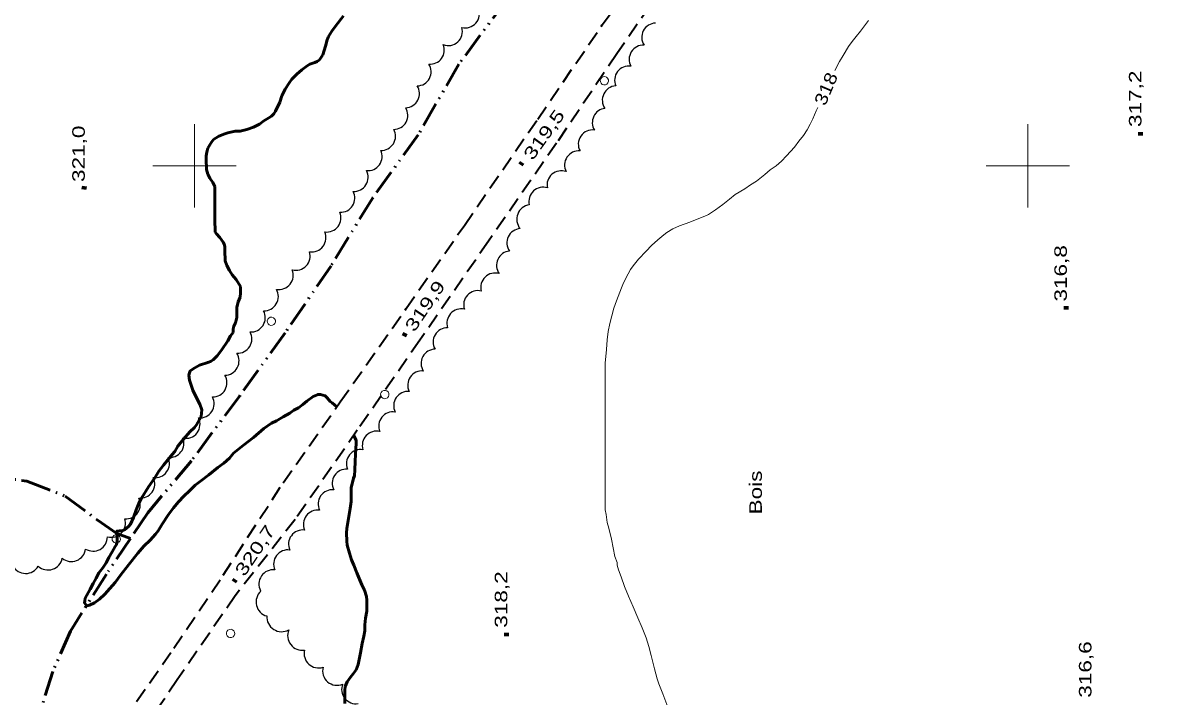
# Model space of a CAD drawing. Extents: x 240591 to 242335, y 5323482 to 5326937.
# Drawn here: x 241358.9 to 241636.3, y 5325072.5 to 5325234.2 of the extents above; entities that cross this region are included whole.
import ezdxf

# ---------------------------------------------------------------- set-up
doc = ezdxf.new("R2010")
doc.units = 0
doc.header["$LTSCALE"] = 1.2
for name, pattern in [('DASH_DOUBLE_DOT', [9.2, 5, -1.2, 0.3, -1.2, 0.3, -1.2]), ('LONG_DASHED', [7.5, 6, -1.5]), ('MEDIUM_DASHED', [4.5, 3, -1.5])]:
    doc.linetypes.add(name, pattern=pattern)
for name, color, linetype, lineweight in [('1', 7, 'Continuous', 53), ('2', 7, 'Continuous', 13), ('21', 7, 'Continuous', 53), ('3', 7, 'Continuous', 140), ('36', 7, 'Continuous', 13), ('4', 7, 'DASH_DOUBLE_DOT', 53), ('44', 7, 'Continuous', 25), ('61', 7, 'Continuous', 13)]:
    doc.layers.add(name, color=color, linetype=linetype, lineweight=lineweight)

msp = doc.modelspace()

# ---------------------------------------------------------------- linework, layer by layer
at = {"layer": '1', "linetype": 'LONG_DASHED'}
for points in [[(241435.8, 5325236), (241433.9, 5325233.5), (241433, 5325232.3), (241432.2, 5325231), (241431.9, 5325230.2), (241431.5, 5325228.7), (241430.8, 5325226.6), (241430, 5325225.4), (241429.5, 5325225), (241428.9, 5325224.8), (241427.7, 5325224.4), (241427.1, 5325224), (241425.8, 5325223), (241424.6, 5325222), (241423.4, 5325220.8), (241422.8, 5325220), (241421.8, 5325218.4), (241421, 5325216.8), (241420.5, 5325215.3), (241419.5, 5325213.1), (241419.1, 5325212.5), (241418.5, 5325211.9), (241417.9, 5325211.5), (241416.7, 5325210.8), (241415.6, 5325210), (241414.2, 5325209.3), (241412.6, 5325208.7), (241411, 5325208.3), (241409.8, 5325208.3), (241408, 5325207.9), (241407.3, 5325207.7), (241405.9, 5325207.1), (241404.6, 5325206.3), (241404.1, 5325205.7), (241403.7, 5325205), (241403.2, 5325204.2), (241403, 5325203.3), (241402.8, 5325202.4), (241402.8, 5325201.6), (241402.9, 5325199.1), (241403.2, 5325198), (241403.7, 5325197), (241404.4, 5325196), (241404.9, 5325195), (241404.9, 5325194.4), (241404.9, 5325193.3), (241404.9, 5325191.5), (241404.9, 5325189.8), (241404.9, 5325187.2), (241405, 5325184.1), (241405.3, 5325183.7), (241406.1, 5325182.8), (241406.9, 5325181.7), (241407.2, 5325181), (241407.3, 5325180.5), (241407.3, 5325179.7), (241407.4, 5325177.2), (241407.8, 5325176.1), (241408.4, 5325174.9), (241409.1, 5325173.8), (241410, 5325172.7), (241411.1, 5325171), (241411.1, 5325170.5), (241411.1, 5325169.5), (241411, 5325168.5), (241410.5, 5325167.3), (241410.2, 5325166), (241410.2, 5325165.3), (241410.2, 5325163.6), (241409.9, 5325162.3), (241409.4, 5325161.3), (241409.3, 5325160.6), (241409.3, 5325160.1), (241409.3, 5325160)], [(241437.6, 5325122.3), (241437.6, 5325119.4), (241437.4, 5325117.7), (241437.1, 5325115.8), (241436.6, 5325112.9), (241436.5, 5325111.9), (241436.6, 5325109.9), (241436.7, 5325108.9), (241437.2, 5325107), (241437.7, 5325105.4), (241438.3, 5325104.1), (241439, 5325102.3), (241440.2, 5325099.4), (241440.8, 5325098.1), (241441.3, 5325096.6), (241441.4, 5325095.7), (241441.4, 5325094.9), (241441.4, 5325093.1), (241441.1, 5325091.4), (241440.9, 5325089.8), (241440.9, 5325088.4), (241440.7, 5325087.1), (241440.3, 5325085.3), (241439.9, 5325083.1), (241439.3, 5325080.3), (241438.8, 5325079), (241438.1, 5325078), (241437.5, 5325077.2), (241436.7, 5325076.1), (241436.2, 5325075), (241436.1, 5325074)]]:
    msp.add_lwpolyline(points, dxfattribs=at)
at = {"layer": '1'}
for points in [[(241409.3, 5325160), (241408.7, 5325159.2), (241408, 5325158), (241406.5, 5325155.7), (241405.5, 5325154.4), (241404.5, 5325153.4), (241403.9, 5325153), (241403.2, 5325152.8), (241401.2, 5325152.1), (241400.1, 5325151.5), (241399, 5325150.8), (241398.8, 5325150.3), (241398.7, 5325149.7), (241398.8, 5325148.5), (241399.2, 5325147.3), (241399.6, 5325146.1), (241400.1, 5325145.1), (241401.3, 5325142.8), (241401.8, 5325141.4), (241401.7, 5325140.6), (241401.6, 5325139.8), (241401.2, 5325139.1), (241400.5, 5325137.8), (241400, 5325137.2), (241398.9, 5325136.1), (241397.4, 5325134.4), (241396, 5325132.7), (241395.3, 5325131.4), (241394.7, 5325130.7), (241392.6, 5325128.1), (241391.5, 5325126.7), (241390.5, 5325125.1), (241389, 5325122.9), (241387.3, 5325120.2), (241386.7, 5325119), (241386, 5325117.4), (241385.4, 5325115.6), (241384.7, 5325114), (241384.2, 5325113.4), (241383.2, 5325112.6), (241382.6, 5325112.4), (241382, 5325112.4), (241381.4, 5325112.3), (241381.4, 5325111.7), (241381.5, 5325111.2), (241381.5, 5325109.9), (241381.3, 5325109.1), (241381, 5325108.6), (241380.3, 5325107.3), (241379.5, 5325106), (241378.8, 5325104.7), (241378, 5325103.5), (241377.1, 5325102.3), (241376.4, 5325101), (241375.7, 5325099.7), (241375, 5325098.4), (241373.8, 5325096.2), (241373.7, 5325095.6), (241373.6, 5325095.1), (241374.2, 5325094.4), (241374.8, 5325094.5), (241376, 5325095.1), (241377.2, 5325096), (241378.5, 5325097.2), (241379.7, 5325098.5), (241381, 5325100), (241382.3, 5325101.7), (241384.3, 5325104.3), (241386.4, 5325107), (241387.9, 5325108.7), (241389.4, 5325110.1), (241390.7, 5325111.6), (241391.3, 5325112.4), (241392.3, 5325114), (241393.8, 5325116.3), (241395, 5325117.9), (241396.2, 5325119.3), (241397.5, 5325120.7), (241398.8, 5325122), (241400.2, 5325123.3), (241401.5, 5325124.3), (241403.5, 5325125.8), (241405.6, 5325127.6), (241407.1, 5325128.6), (241408.4, 5325129.8), (241409.4, 5325131), (241410.6, 5325132), (241411.8, 5325132.9), (241414.2, 5325134.8), (241416.7, 5325136.9), (241418.5, 5325138.2), (241419.7, 5325138.8), (241421.3, 5325139.7), (241422.9, 5325140.6), (241423.9, 5325141.3), (241425, 5325141.9), (241426, 5325142.7), (241427, 5325143.5), (241428.5, 5325144.6), (241429.7, 5325145.1), (241430.3, 5325145.1)], [(241430.3, 5325145.1), (241431.4, 5325144.8), (241431.9, 5325144.3), (241432.6, 5325143.4), (241433.1, 5325143.1), (241434.2, 5325142.1)], [(241438.2, 5325135.3), (241438.8, 5325134.1), (241438.8, 5325133.4), (241438.7, 5325130.8), (241438.6, 5325129), (241438.5, 5325127), (241438.4, 5325125.6), (241438.2, 5325125), (241437.6, 5325122.7), (241437.6, 5325122.3)], [(241436.1, 5325074), (241436.1, 5325070.9)]]:
    msp.add_lwpolyline(points, dxfattribs=at)
at = {"layer": '2', "linetype": 'LONG_DASHED'}
for points in [[(241561.8, 5325234.9), (241559.9, 5325232.3), (241558.8, 5325231), (241557.9, 5325229.8), (241557, 5325228.6), (241555.7, 5325226.5), (241554.8, 5325225), (241553.7, 5325222.9)], [(241549.6, 5325214), (241549.2, 5325213.2), (241548.4, 5325211.3), (241547.8, 5325210), (241547.1, 5325208.6), (241546.2, 5325207.3), (241545.1, 5325205.9), (241544, 5325204.5), (241542.1, 5325202.4), (241540.9, 5325201.1), (241539.6, 5325200), (241538.2, 5325199), (241536.9, 5325197.9), (241534.9, 5325196.3), (241533.5, 5325195.4), (241532.1, 5325194.5), (241529.8, 5325193.1), (241528.4, 5325192), (241526.8, 5325190.7), (241525.1, 5325189.4), (241523.4, 5325188.3), (241522.5, 5325187.9), (241520.7, 5325187.2), (241518.9, 5325186.5), (241516.4, 5325185.6), (241514.8, 5325184.9), (241513.4, 5325184), (241512.7, 5325183.4), (241511.2, 5325182.2), (241509.7, 5325180.9), (241508.4, 5325179.5), (241506.6, 5325177.6), (241505.3, 5325176), (241504.7, 5325175.1), (241504.1, 5325174.1), (241503, 5325171.9), (241502.5, 5325170.7), (241501.3, 5325167.6), (241500.7, 5325165.8), (241500.2, 5325164), (241499.7, 5325162.1), (241499.3, 5325160.2), (241499.1, 5325158.2), (241498.9, 5325155.9), (241498.6, 5325152.6), (241498.6, 5325150.9), (241498.6, 5325147.5), (241498.6, 5325144.9), (241498.6, 5325142), (241498.6, 5325138.5), (241498.6, 5325135.5), (241498.6, 5325132.4), (241498.6, 5325129.2), (241498.6, 5325125.8), (241498.6, 5325122.7), (241498.6, 5325120), (241498.6, 5325117.4), (241498.8, 5325116.3), (241499.1, 5325114.4), (241499.5, 5325113), (241500.1, 5325110.4), (241500.5, 5325108.3), (241500.9, 5325106.2)], [(241500.9, 5325106.2), (241501.5, 5325104.8), (241501.5, 5325104.1), (241501.8, 5325103), (241502.4, 5325101.3), (241503.2, 5325099), (241504.2, 5325096.7), (241505.3, 5325094.1), (241506.4, 5325091.5), (241507.5, 5325089.1), (241508.4, 5325086.7), (241509.1, 5325084.6), (241509.6, 5325082.4), (241510.4, 5325079.2), (241511.1, 5325076.8), (241511.5, 5325075.6), (241512.4, 5325073.2), (241513.6, 5325070)]]:
    msp.add_lwpolyline(points, dxfattribs=at)
at = {"layer": '21', "linetype": 'MEDIUM_DASHED', "lineweight": 35}
for points in [[(241366.3, 5325064.2), (241373.2, 5325063), (241379.4, 5325064.5), (241383, 5325067), (241395.1, 5325084.2), (241406.9, 5325101.7), (241421.3, 5325123.9), (241435, 5325143.3), (241450.8, 5325165.7), (241464.8, 5325185.7), (241482.4, 5325211.2), (241497.9, 5325233.8), (241512.6, 5325254.2), (241527.4, 5325276.3), (241543.1, 5325299.1), (241556.2, 5325318.2), (241571.8, 5325340.9), (241586.5, 5325362.3), (241601.6, 5325383.9), (241616, 5325405.1), (241631.8, 5325428), (241643, 5325443.8)], [(241648.8, 5325441.1), (241635.8, 5325423.4), (241626.3, 5325409.7), (241615.3, 5325394), (241603.3, 5325375.8), (241590.1, 5325356.4), (241574.6, 5325334.4), (241558.7, 5325310.7), (241548.1, 5325293.5), (241534.7, 5325274.5), (241515.5, 5325247.3), (241501.4, 5325226.9), (241486.9, 5325205.4), (241470.6, 5325181.9), (241454.1, 5325158.1), (241439.1, 5325136.5), (241424.2, 5325115.1), (241409.8, 5325096.8), (241395.9, 5325076.6), (241386.9, 5325063.3), (241384.2, 5325058.9), (241384.2, 5325055.3)]]:
    msp.add_lwpolyline(points, dxfattribs=at)
at = {"layer": '3'}
for p, q in [((241627.1, 5325207.3), (241627.1, 5325208.1)), ((241478.3, 5325200.2), (241478.7, 5325200.8)), ((241373.5, 5325194.3), (241373.6, 5325195.1)), ((241609.2, 5325165.5), (241609.2, 5325166.3)), ((241450.3, 5325159.1), (241450.7, 5325159.8)), ((241409.5, 5325100.1), (241409.9, 5325100.7)), ((241474.9, 5325087.1), (241474.9, 5325087.9))]:
    msp.add_line(p, q, dxfattribs=at)
at = {"layer": '36'}
for centre in [(241498.403, 5325220.41), (241418.483, 5325162.67), (241445.703, 5325145.08), (241381.263, 5325110.42), (241408.683, 5325087.74)]:
    msp.add_ellipse(centre, major_axis=(0.261, -0.965), ratio=0.99964, dxfattribs=at)
at = {"layer": '4'}
for points in [[(241535, 5325321.7), (241532.6, 5325318.4), (241521.1, 5325303.4), (241510.7, 5325288.7), (241498.2, 5325272.4), (241485.9, 5325256.1), (241475.2, 5325240.2), (241463.5, 5325224.4), (241453.7, 5325207.4), (241442.8, 5325192.3), (241432.8, 5325176), (241421.8, 5325159.9), (241410.9, 5325144.8), (241399.3, 5325129.2), (241388.8, 5325116.7), (241384.7, 5325110.5)], [(241313.4, 5325112.1), (241321, 5325114.5), (241329.5, 5325118.7), (241337.5, 5325124.2), (241347.6, 5325125.9), (241359.8, 5325124.3), (241369, 5325120.7), (241376.7, 5325115), (241381.4, 5325111.7), (241384.7, 5325110.5)], [(241384.7, 5325110.5), (241378.9, 5325102), (241370.3, 5325088.3), (241366, 5325078.6), (241363.1, 5325069.2)]]:
    msp.add_lwpolyline(points, dxfattribs=at)
at = {"layer": '44'}
for centre, radius, start, end in [((241441.666, 5325202.223), 3.393, 263.81098, 25.80951), ((241492.269, 5325200.151), 3.421, 85.1227, 206.96567), ((241478.41, 5325181.518), 3.409, 93.69661, 215.66588), ((241464.028, 5325162.221), 3.417, 76.9477, 198.62116), ((241375.698, 5325110.928), 3.442, 238.30608, 359.8587), ((241429.809, 5325082.926), 3.478, 166.29189, 288.10818)]:
    msp.add_arc(centre, radius, start, end, dxfattribs=at)
for centre, major_axis, ratio, start_param, end_param in [((241465.027, 5325236.456), (2.392, 2.384), 0.996419, 3.67628, 5.902901), ((241460.988, 5325232.192), (2.376, 2.376), 0.996419, 3.5427422, 5.7919138), ((241510.78, 5325230.838), (-2.574, 2.241), 0.999927, 5.4580141, 7.5822589), ((241456.631, 5325227.769), (1.61, 2.961), 0.996583, 3.5331623, 5.6111419), ((241507.763, 5325225.547), (-2.517, 2.312), 0.999883, 5.4063223, 7.5356224), ((241453.424, 5325222.573), (-0.148, 3.39), 0.999995, 3.1145444, 5.2445468), ((241504.265, 5325220.51), (-2.473, 2.349), 0.999589, 5.3201038, 7.4469629), ((241450.637, 5325217.324), (-0.158, 3.391), 0.999994, 3.1195218, 5.2442819), ((241501.331, 5325215.756), (-3.08, 1.487), 0.999978, 5.2209202, 7.3489078), ((241447.841, 5325212.134), (2.969, -1.645), 0.999949, 5.2210636, 7.3470089), ((241498.836, 5325210.417), (-1.159, -3.184), 0.97918, 3.5865795, 5.6327672), ((241444.887, 5325207.088), (2.156, -2.619), 0.99996, 5.5452084, 7.6739915), ((241495.483, 5325205.245), (-1.807, -2.869), 0.978137, 3.5499512, 5.7881744), ((241438.323, 5325197.232), (0.118, 3.386), 0.999994, 3.1135752, 5.2451512), ((241488, 5325195.466), (-2.547, -2.221), 0.978248, 3.6330675, 5.7917104), ((241483.631, 5325191.501), (-1.967, -2.756), 0.978644, 3.4298738, 5.584107), ((241435.118, 5325192.241), (2.862, -1.83), 0.999977, 5.2199363, 7.3456617), ((241431.803, 5325187.494), (0.405, 3.366), 0.999994, 3.1152733, 5.2435997), ((241480.881, 5325187.162), (-3.179, 1.475), 0.999163, 5.2872223, 7.4124828), ((241428.134, 5325182.772), (2.746, -2.101), 0.999863, 5.2220102, 7.3430303), ((241424.355, 5325178.345), (2.488, -2.371), 0.999328, 5.2188462, 7.3417913), ((241475.927, 5325176.131), (-2.952, 1.711), 0.999588, 5.3217573, 7.4427448), ((241420.287, 5325173.74), (2.685, -2.168), 0.999647, 5.220526, 7.3427541), ((241472.177, 5325170.816), (-2.172, 2.673), 0.999498, 5.3050044, 7.4323674), ((241416.718, 5325168.621), (2.223, -2.628), 0.999961, 5.5498021, 7.6749986), ((241468.047, 5325166.61), (-2.506, 2.321), 0.999978, 5.2220995, 7.345793), ((241413.583, 5325163.538), (2.904, -1.852), 0.999646, 5.2236376, 7.3480378), ((241460.716, 5325157.718), (-2.457, 2.368), 0.999927, 5.457739, 7.5846272), ((241410.382, 5325158.44), (2.518, -2.338), 0.999884, 5.4047093, 7.5358871), ((241457.824, 5325152.568), (-2.876, 1.84), 0.999253, 5.294091, 7.4217206), ((241407.284, 5325153.163), (3.026, -1.644), 0.999912, 5.2206654, 7.3470571), ((241454.62, 5325147.332), (-2.812, 1.936), 0.999994, 5.2187113, 7.3451565), ((241404.379, 5325147.939), (2.993, -1.696), 0.999551, 5.2194637, 7.3435961), ((241401.291, 5325142.909), (2.556, -2.315), 0.99983, 5.3725154, 7.498813), ((241451.264, 5325142.415), (-2.7, 2.099), 0.99912, 5.2858732, 7.4099873), ((241397.964, 5325137.98), (0.335, 3.394), 0.99934, 3.0279571, 5.2627462), ((241447.662, 5325137.521), (-2.672, 2.109), 0.999994, 5.2186048, 7.3464614), ((241443.721, 5325132.889), (-2.383, 2.453), 0.998645, 5.2754959, 7.3956364), ((241394.074, 5325133.387), (1.947, 2.81), 0.999443, 3.6351629, 5.6980529), ((241439.913, 5325128.477), (-2.675, 2.12), 0.998375, 5.2177152, 7.3444809), ((241390.579, 5325128.544), (2.526, -2.323), 0.999684, 5.3305374, 7.4619441), ((241387.04, 5325123.656), (2.565, -2.303), 0.999685, 5.3362177, 7.4601017), ((241436.504, 5325123.769), (-2.74, 2.052), 0.998817, 5.2795799, 7.3998781), ((241433.115, 5325118.813), (-2.808, 1.943), 0.999798, 5.2165703, 7.344568), ((241383.613, 5325118.689), (2.839, -1.916), 0.999196, 5.216818, 7.3438912), ((241429.586, 5325113.933), (-2.727, 2.046), 0.99991, 5.2193549, 7.3443297), ((241379.983, 5325114.287), (2.55, -2.383), 0.992953, 5.2154121, 7.3278257), ((241426.026, 5325109.162), (-2.614, 2.205), 0.998974, 5.2822589, 7.4070936), ((241364.884, 5325106.438), (0.907, -3.352), 0.998691, 5.2724529, 7.3991543), ((241370.474, 5325108.444), (1.263, -3.205), 0.99995, 5.2211184, 7.3495578), ((241422.43, 5325104.384), (-2.162, 2.637), 0.999927, 5.4553985, 7.5822191), ((241359.507, 5325105.609), (-0.039, -3.479), 0.999562, 5.2205502, 7.3484284), ((241418.941, 5325099.561), (0.847, -3.364), 0.998132, 2.7876175, 4.9394692), ((241418.263, 5325095.281), (0.815, -3.369), 0.996135, 3.6356285, 5.7891494), ((241420.96, 5325091.73), (-2.08, -2.912), 0.998763, 5.2760187, 7.3964007), ((241425.88, 5325087.214), (-3.309, -1.163), 0.999963, 5.5450437, 7.6733727), ((241434.225, 5325078.754), (0.477, -3.429), 0.994367, 4.3218584, 6.5514734), ((241438.799, 5325074.299), (2.07, -2.773), 0.996155, 3.6940225, 5.7915406)]:
    msp.add_ellipse(centre, major_axis=major_axis, ratio=ratio, start_param=start_param, end_param=end_param, dxfattribs=at)
at = {"layer": '61'}
for points in [[(241400, 5325210), (241400, 5325200), (241400, 5325190)], [(241600, 5325210), (241600, 5325200), (241600, 5325190)], [(241390, 5325200), (241400, 5325200), (241410, 5325200)], [(241590, 5325200), (241600, 5325200), (241610, 5325200)]]:
    msp.add_lwpolyline(points, dxfattribs=at)

# ---------------------------------------------------------------- texts
at = {"layer": '2', "width": 1.2}
msp.add_text('318', height=3, rotation=66.961, dxfattribs=at).set_placement((241551.4, 5325214.2))
at = {"layer": '3', "width": 1.35}
for s, rotation, p in [('317,2', 90, (241627.3, 5325209.3)), ('319,5', 54.417, (241481.2, 5325201.1)), ('321,0', 90, (241373.7, 5325196.1)), ('316,8', 90, (241609.4, 5325167.4)), ('319,9', 55.947, (241452.8, 5325159.9)), ('320,7', 55.903, (241412, 5325101.2)), ('318,2', 90, (241475.1, 5325089.1)), ('316,6', 90, (241615.3, 5325072.3))]:
    msp.add_text(s, height=3, rotation=rotation, dxfattribs=at).set_placement(p)
at = {"layer": '44', "width": 1.35}
msp.add_text('Bois', height=3, rotation=90, dxfattribs=at).set_placement((241536.2, 5325116.3))

doc.saveas('drawing.dxf')
